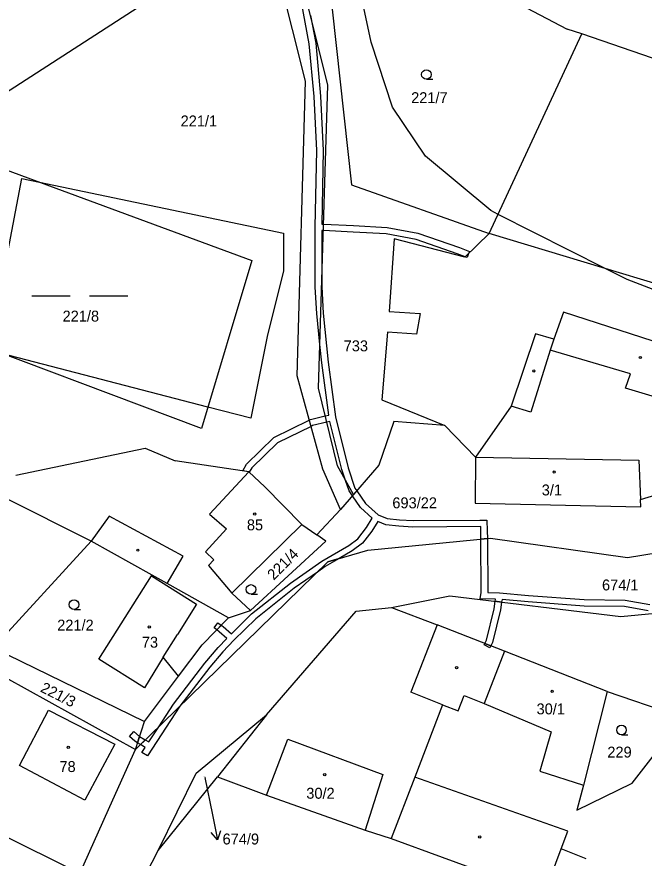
# Model space of a CAD drawing. Extents: x -747333 to -745433, y -1133152 to -1130600.
# Drawn here: x -746635.6 to -746537.7, y -1132143.1 to -1132011.9 of the extents above; entities that cross this region are included whole.
import ezdxf

# ---------------------------------------------------------------- set-up
doc = ezdxf.new("R2010")
doc.units = 0
for name, color, linetype in [('Vrstva 1', 7, 'Continuous'), ('Vrstva 16', 7, 'Continuous'), ('Vrstva 18', 7, 'Continuous'), ('Vrstva 19', 7, 'Continuous'), ('Vrstva 25', 7, 'Continuous'), ('Vrstva 3', 7, 'Continuous'), ('Vrstva 30', 7, 'Continuous'), ('Vrstva 37', 7, 'Continuous'), ('Vrstva 4', 7, 'Continuous'), ('Vrstva 52', 7, 'Continuous')]:
    doc.layers.add(name, color=color, linetype=linetype)

msp = doc.modelspace()

# ---------------------------------------------------------------- linework, layer by layer
at = {"layer": 'Vrstva 1'}
for p, q in [((-746599.39, -1132082.82), (-746610.83, -1132081.15)), ((-746596.87, -1132085.19), (-746599.39, -1132082.82)), ((-746591.11, -1132091.08), (-746596.87, -1132085.19)), ((-746625.72, -1132145.44), (-746659.43, -1132128.69))]:
    msp.add_line(p, q, dxfattribs=at)
for points in [[(-746587.02, -1132022.55), (-746593.75, -1131995.59)], [(-746588.16, -1131994.6), (-746583.35, -1132038.1)], [(-746596.68, -1131997.54), (-746655.89, -1132035.79)], [(-746590.52, -1132021.94), (-746596.68, -1131997.54)], [(-746563.47, -1132006.55), (-746549.71, -1132013.83)], [(-746547.41, -1132014.55), (-746549.71, -1132013.83)], [(-746561.87, -1132045.71), (-746547.41, -1132014.55)], [(-746517.52, -1132024.84), (-746547.41, -1132014.55)], [(-746591.81, -1132067.9), (-746590.52, -1132021.94)], [(-746588.49, -1132069.81), (-746587.02, -1132022.55)], [(-746641.62, -1132034.15), (-746598.91, -1132049.91)], [(-746583.35, -1132038.1), (-746561.87, -1132045.71)], [(-746561.87, -1132045.71), (-746565.66, -1132049.36), (-746576.68, -1132046.55), (-746577.49, -1132057.87)], [(-746532.26, -1132054.61), (-746561.87, -1132045.71)], [(-746598.91, -1132049.91), (-746606.74, -1132076.1)], [(-746577.49, -1132057.87), (-746572.66, -1132058.15), (-746573.2, -1132061.38), (-746577.72, -1132061.05)], [(-746550.3, -1132057.95), (-746551.82, -1132062.16)], [(-746532.75, -1132063.63), (-746550.3, -1132057.95)], [(-746606.74, -1132076.1), (-746649.06, -1132060.2)], [(-746577.72, -1132061.05), (-746578.6, -1132071.62), (-746568.79, -1132075.6)], [(-746554.68, -1132061.31), (-746558.47, -1132072.6)], [(-746551.82, -1132062.16), (-746554.68, -1132061.31)], [(-746587.84, -1132082.41), (-746591.81, -1132067.9)], [(-746585.55, -1132081.91), (-746588.49, -1132069.81)], [(-746558.47, -1132072.6), (-746564.02, -1132080.55)], [(-746576.74, -1132074.99), (-746579.07, -1132081.82)], [(-746568.79, -1132075.6), (-746576.74, -1132074.99)], [(-746568.79, -1132075.6), (-746564.02, -1132080.55)], [(-746635.72, -1132083.37), (-746615.53, -1132079.14)], [(-746615.53, -1132079.14), (-746610.83, -1132081.15)], [(-746564.02, -1132080.55), (-746564.09, -1132087.72)], [(-746538.28, -1132087.14), (-746514.69, -1132079.97)], [(-746585.09, -1132088.73), (-746587.84, -1132082.41)], [(-746583.05, -1132086.4), (-746585.55, -1132081.91)], [(-746579.07, -1132081.82), (-746583.05, -1132086.4)], [(-746623.94, -1132093.67), (-746637.54, -1132086.86)], [(-746583.05, -1132086.4), (-746585.09, -1132088.73)], [(-746538.22, -1132088.29), (-746538.28, -1132087.14)], [(-746588.76, -1132092.67), (-746585.09, -1132088.73)], [(-746564.09, -1132087.72), (-746538.22, -1132088.29)], [(-746591.11, -1132091.08), (-746602.03, -1132101.77)], [(-746591.11, -1132091.08), (-746588.76, -1132092.67)], [(-746587.37, -1132093.67), (-746588.76, -1132092.67)], [(-746623.94, -1132093.67), (-746639.26, -1132110.3)], [(-746614.46, -1132098.94), (-746623.94, -1132093.67)], [(-746599.1, -1132104.47), (-746587.37, -1132093.67)], [(-746580.81, -1132095.03), (-746561.68, -1132093.18)], [(-746561.68, -1132093.18), (-746540.32, -1132096.18)], [(-746540.32, -1132096.18), (-746525.66, -1132093.79)], [(-746587.06, -1132096.88), (-746580.81, -1132095.03)], [(-746617.06, -1132126.14), (-746587.06, -1132096.88)], [(-746622.78, -1132112.05), (-746614.54, -1132099.07)], [(-746614.54, -1132099.07), (-746614.46, -1132098.94)], [(-746612.12, -1132100.24), (-746614.46, -1132098.94)], [(-746602.53, -1132105.58), (-746612.12, -1132100.24)], [(-746602.03, -1132101.77), (-746599.1, -1132104.47)], [(-746577.11, -1132104.01), (-746568.02, -1132102.18)], [(-746568.02, -1132102.18), (-746541.34, -1132105.39)], [(-746602.53, -1132105.58), (-746599.1, -1132104.47)], [(-746596.59, -1132120.74), (-746582.65, -1132104.57)], [(-746582.65, -1132104.57), (-746577.11, -1132104.01)], [(-746577.11, -1132104.01), (-746569.99, -1132106.68)], [(-746541.34, -1132105.39), (-746522.96, -1132103.62)], [(-746606.66, -1132109.79), (-746602.53, -1132105.58)], [(-746559.47, -1132110.81), (-746569.99, -1132106.68)], [(-746610.34, -1132114.69), (-746606.66, -1132109.79)], [(-746639.26, -1132110.3), (-746615.65, -1132121.76)], [(-746559.47, -1132110.81), (-746562.67, -1132118.96)], [(-746543.47, -1132117.1), (-746559.47, -1132110.81)], [(-746615.64, -1132116.49), (-746622.78, -1132112.05)], [(-746612.7, -1132111.76), (-746615.64, -1132116.49)], [(-746610.34, -1132114.69), (-746612.7, -1132111.76)], [(-746640.76, -1132113.05), (-746617.06, -1132126.14)], [(-746615.65, -1132121.76), (-746610.34, -1132114.69)], [(-746566.72, -1132120.11), (-746565.79, -1132117.73)], [(-746565.79, -1132117.73), (-746562.67, -1132118.96)], [(-746543.47, -1132117.1), (-746547.18, -1132131.68)], [(-746543.47, -1132117.1), (-746533.15, -1132120.64)], [(-746569.14, -1132119.16), (-746573.49, -1132130.45)], [(-746569.14, -1132119.16), (-746566.72, -1132120.11)], [(-746617.06, -1132126.14), (-746615.65, -1132121.76)], [(-746607.56, -1132129.82), (-746596.59, -1132120.74)], [(-746596.59, -1132120.74), (-746604.23, -1132130.37)], [(-746620.55, -1132133.99), (-746617.06, -1132126.14)], [(-746539.58, -1132131.37), (-746535.92, -1132126.71)], [(-746613.53, -1132141.89), (-746607.56, -1132129.82)], [(-746613.53, -1132141.89), (-746604.23, -1132130.37)], [(-746604.23, -1132130.37), (-746596.59, -1132133.25)], [(-746573.49, -1132130.45), (-746577.16, -1132139.99)], [(-746548.21, -1132135.57), (-746539.58, -1132131.37)], [(-746547.18, -1132131.68), (-746548.21, -1132135.57)], [(-746596.59, -1132133.25), (-746581.21, -1132138.68)], [(-746625.72, -1132145.44), (-746620.55, -1132133.99)], [(-746581.21, -1132138.68), (-746577.16, -1132139.99)], [(-746577.16, -1132139.99), (-746553.33, -1132148.74)], [(-746627.53, -1132169.14), (-746613.53, -1132141.89)]]:
    msp.add_lwpolyline(points, dxfattribs=at)
at = {"layer": 'Vrstva 16'}
msp.add_line((-746603.779563, -1132138.787697), (-746604.256924, -1132140.21059), dxfattribs=at)
for points in [[(-746606.23, -1132130.48), (-746605.05, -1132136.29)], [(-746605.05, -1132136.29), (-746604.256924, -1132140.21059), (-746605.249784, -1132139.0851)]]:
    msp.add_lwpolyline(points, dxfattribs=at)
at = {"layer": 'Vrstva 25'}
for p, q in [((-746571.67, -1132021.66), (-746570.67, -1132021.66)), ((-746633.23, -1132055.42), (-746627.23, -1132055.42)), ((-746624.23, -1132055.42), (-746618.23, -1132055.42)), ((-746599.02, -1132101.93), (-746598.02, -1132101.93)), ((-746626.63, -1132104.29), (-746625.63, -1132104.29)), ((-746541.24, -1132123.84), (-746540.24, -1132123.84))]:
    msp.add_line(p, q, dxfattribs=at)
for centre, radius in [((-746571.67, -1132020.91), 0.75), ((-746538.29, -1132065.02), 0.174503), ((-746554.91, -1132067.11), 0.174503), ((-746551.74, -1132082.88), 0.174503), ((-746598.45, -1132089.43), 0.174503), ((-746616.68, -1132095.06), 0.174503), ((-746599.02, -1132101.18), 0.75), ((-746626.63, -1132103.54), 0.75), ((-746614.9, -1132107.03), 0.174503), ((-746566.96, -1132113.37), 0.174503), ((-746552.06, -1132117.05), 0.174503), ((-746541.24, -1132123.09), 0.75), ((-746627.52, -1132125.8), 0.174503), ((-746587.52, -1132130.04), 0.174503), ((-746563.35, -1132139.75), 0.174503)]:
    msp.add_circle(centre, radius, dxfattribs=at)
at = {"layer": 'Vrstva 3'}
for points in [[(-746564.02, -1132080.55), (-746564.09, -1132087.72)], [(-746564.02, -1132080.55), (-746538.53, -1132081.03)], [(-746538.53, -1132081.03), (-746538.28, -1132087.14)], [(-746599.39, -1132082.82), (-746605.49, -1132089.45)], [(-746596.87, -1132085.19), (-746599.39, -1132082.82)], [(-746591.11, -1132091.08), (-746596.87, -1132085.19)], [(-746538.22, -1132088.29), (-746538.28, -1132087.14)], [(-746564.09, -1132087.72), (-746538.22, -1132088.29)], [(-746605.49, -1132089.45), (-746602.86, -1132091.75)], [(-746591.11, -1132091.08), (-746602.03, -1132101.77)], [(-746602.86, -1132091.75), (-746606.14, -1132095.3)], [(-746606.14, -1132095.3), (-746604.8, -1132096.54)], [(-746604.8, -1132096.54), (-746605.63, -1132097.45)], [(-746605.63, -1132097.45), (-746602.03, -1132101.77)], [(-746622.78, -1132112.05), (-746614.54, -1132099.07)], [(-746614.54, -1132099.07), (-746607.55, -1132103.47)], [(-746607.55, -1132103.47), (-746610.49, -1132108.2)], [(-746612.7, -1132111.76), (-746610.49, -1132108.2)], [(-746559.47, -1132110.81), (-746562.67, -1132118.96)], [(-746543.47, -1132117.1), (-746559.47, -1132110.81)], [(-746615.64, -1132116.49), (-746622.78, -1132112.05)], [(-746612.7, -1132111.76), (-746615.64, -1132116.49)], [(-746543.47, -1132117.1), (-746547.18, -1132131.68)], [(-746562.67, -1132118.96), (-746552.2, -1132123.39)], [(-746635.14, -1132128.6), (-746630.61, -1132120)], [(-746630.61, -1132120), (-746620.25, -1132125.3)], [(-746552.2, -1132123.39), (-746553.97, -1132129.48)], [(-746620.25, -1132125.3), (-746624.93, -1132134.05)], [(-746596.59, -1132133.25), (-746593.27, -1132124.5)], [(-746593.27, -1132124.5), (-746578.44, -1132130.04)], [(-746624.93, -1132134.05), (-746635.14, -1132128.6)], [(-746553.97, -1132129.48), (-746547.18, -1132131.68)], [(-746578.44, -1132130.04), (-746581.21, -1132138.68)], [(-746596.59, -1132133.25), (-746581.21, -1132138.68)]]:
    msp.add_lwpolyline(points, dxfattribs=at)
at = {"layer": 'Vrstva 30'}
for points in [[(-746589.93, -1132016.14), (-746591.44, -1132007.92)], [(-746589.73, -1132011.7), (-746588.93, -1132016)], [(-746589.17, -1132024.35), (-746589.93, -1132016.14)], [(-746588.93, -1132016), (-746588.17, -1132024.29)], [(-746588.78, -1132032.77), (-746589.17, -1132024.35)], [(-746588.17, -1132024.29), (-746587.78, -1132032.77)], [(-746589, -1132044.68), (-746588.78, -1132032.77)], [(-746587.78, -1132032.77), (-746587.99, -1132044.22)], [(-746587.99, -1132044.22), (-746587.69, -1132044.24)], [(-746587.69, -1132044.24), (-746583.05, -1132044.47)], [(-746589, -1132054.04), (-746589, -1132044.68)], [(-746587.73, -1132045.23), (-746588, -1132045.22)], [(-746588, -1132045.22), (-746588, -1132054.02)], [(-746583.11, -1132045.47), (-746587.73, -1132045.23)], [(-746577.93, -1132045.76), (-746583.11, -1132045.47)], [(-746583.05, -1132044.47), (-746577.81, -1132044.76)], [(-746577.81, -1132044.76), (-746572.99, -1132045.66)], [(-746572.99, -1132045.66), (-746566.52, -1132047.9)], [(-746573.25, -1132046.64), (-746577.93, -1132045.76)], [(-746566.86, -1132048.84), (-746573.25, -1132046.64)], [(-746566.52, -1132047.9), (-746564.97, -1132048.49)], [(-746565.62, -1132049.32), (-746566.86, -1132048.84)], [(-746565.09, -1132048.81), (-746565.62, -1132049.32)], [(-746565.62, -1132049.32), (-746565.09, -1132048.81)], [(-746565.33, -1132049.43), (-746565.62, -1132049.32)], [(-746565.09, -1132048.81), (-746565.33, -1132049.43)], [(-746564.97, -1132048.49), (-746565.09, -1132048.81)], [(-746588.76, -1132058.19), (-746589, -1132054.04)], [(-746588, -1132054.02), (-746587.76, -1132058.11)], [(-746588.28, -1132062.98), (-746588.76, -1132058.19)], [(-746587.76, -1132058.11), (-746586.99, -1132065.75)], [(-746587.99, -1132065.87), (-746588.28, -1132062.98)], [(-746586.9, -1132074), (-746587.99, -1132065.87)], [(-746586.99, -1132065.75), (-746585.85, -1132074.29)], [(-746589.75, -1132074.69), (-746587.44, -1132074.13)], [(-746587.44, -1132074.13), (-746586.9, -1132074)], [(-746585.85, -1132074.29), (-746583.89, -1132082.2)], [(-746595.47, -1132077.48), (-746589.93, -1132074.77)], [(-746589.66, -1132075.76), (-746594.89, -1132078.3)], [(-746589.93, -1132074.77), (-746589.75, -1132074.69)], [(-746589.41, -1132075.63), (-746589.66, -1132075.76)], [(-746587.2, -1132075.1), (-746589.41, -1132075.63)], [(-746586.71, -1132074.99), (-746587.2, -1132075.1)], [(-746584.85, -1132082.48), (-746586.71, -1132074.99)], [(-746600.31, -1132082.69), (-746599.72, -1132081.63), (-746595.47, -1132077.48)], [(-746594.89, -1132078.3), (-746598.92, -1132082.23)], [(-746598.92, -1132082.23), (-746599.3, -1132082.91), (-746599.39, -1132082.82)], [(-746583.89, -1132082.2), (-746582.83, -1132085.37)], [(-746599.39, -1132082.82), (-746600.31, -1132082.69)], [(-746584.27, -1132084.21), (-746584.85, -1132082.48)], [(-746583.73, -1132085.82), (-746584.27, -1132084.21)], [(-746583.21, -1132086.58), (-746583.73, -1132085.82)], [(-746582.83, -1132085.37), (-746582.53, -1132085.8)], [(-746582.53, -1132085.8), (-746581.18, -1132087.77)], [(-746581.94, -1132088.43), (-746583.21, -1132086.58)], [(-746580.12, -1132090.06), (-746581.94, -1132088.43)], [(-746581.18, -1132087.77), (-746579.2, -1132089.53)], [(-746581, -1132091.52), (-746580.12, -1132090.06)], [(-746579.2, -1132089.53), (-746577.77, -1132090.12)], [(-746577.77, -1132090.12), (-746575.88, -1132090.33)], [(-746582.37, -1132093.27), (-746581, -1132091.52)], [(-746579.26, -1132090.59), (-746580.18, -1132092.09)], [(-746578.02, -1132091.1), (-746579.26, -1132090.59)], [(-746575.98, -1132091.33), (-746578.02, -1132091.1)], [(-746573.8, -1132091.45), (-746575.98, -1132091.33)], [(-746575.88, -1132090.33), (-746573.76, -1132090.45)], [(-746563.2, -1132091.36), (-746573.8, -1132091.45)], [(-746573.76, -1132090.45), (-746563.32, -1132090.36)], [(-746563.32, -1132090.36), (-746562.22, -1132090.39)], [(-746563.17, -1132092.08), (-746563.2, -1132091.36)], [(-746562.22, -1132090.39), (-746562.17, -1132092.06)], [(-746580.18, -1132092.09), (-746581.65, -1132093.99)], [(-746563.16, -1132093.32), (-746563.17, -1132092.08)], [(-746562.17, -1132092.06), (-746562.16, -1132093.23)], [(-746583.79, -1132094.34), (-746582.37, -1132093.27)], [(-746581.65, -1132093.99), (-746583.23, -1132095.18)], [(-746562.16, -1132093.23), (-746563.16, -1132093.32)], [(-746563.16, -1132093.32), (-746562.16, -1132093.23)], [(-746563.11, -1132101.66), (-746563.16, -1132093.32)], [(-746562.16, -1132093.23), (-746562.11, -1132101.67)], [(-746587.99, -1132096.75), (-746583.79, -1132094.34)], [(-746583.23, -1132095.18), (-746585.29, -1132096.36)], [(-746592.88, -1132100.2), (-746587.99, -1132096.75)], [(-746585.29, -1132096.36), (-746587.45, -1132097.59)], [(-746585.29, -1132096.36), (-746587.06, -1132096.88)], [(-746587.06, -1132096.88), (-746585.29, -1132096.36)], [(-746587.06, -1132096.88), (-746588.68, -1132098.46)], [(-746588.68, -1132098.46), (-746587.06, -1132096.88)], [(-746587.45, -1132097.59), (-746588.68, -1132098.46)], [(-746588.68, -1132098.46), (-746592.28, -1132101)], [(-746598.94, -1132104.98), (-746592.88, -1132100.2)], [(-746592.28, -1132101), (-746598.28, -1132105.74)], [(-746563.31, -1132102.63), (-746563.11, -1132101.66)], [(-746562.11, -1132101.67), (-746560.29, -1132101.7)], [(-746560.29, -1132101.7), (-746555.74, -1132102.11)], [(-746555.74, -1132102.11), (-746547.05, -1132102.77)], [(-746560.89, -1132102.69), (-746563.31, -1132102.63)], [(-746561.11, -1132104.18), (-746560.94, -1132103.03)], [(-746560.94, -1132103.03), (-746560.89, -1132102.69)], [(-746560.94, -1132103.03), (-746559.95, -1132103.15)], [(-746559.95, -1132103.15), (-746560.94, -1132103.03)], [(-746559.95, -1132103.15), (-746560.13, -1132104.37)], [(-746559.88, -1132102.74), (-746559.95, -1132103.15)], [(-746555.82, -1132103.11), (-746559.88, -1132102.74)], [(-746547.09, -1132103.77), (-746555.82, -1132103.11)], [(-746547.05, -1132102.77), (-746540.67, -1132102.84)], [(-746540.67, -1132102.84), (-746536.83, -1132103.54)], [(-746562.28, -1132109.09), (-746561.11, -1132104.18)], [(-746560.13, -1132104.37), (-746561.34, -1132109.45)], [(-746540.76, -1132103.84), (-746547.09, -1132103.77)], [(-746537.07, -1132104.52), (-746540.76, -1132103.84)], [(-746602.09, -1132108.08), (-746598.94, -1132104.98)], [(-746598.28, -1132105.74), (-746601.71, -1132109.11)], [(-746604.77, -1132107.18), (-746604.18, -1132106.37)], [(-746604.38, -1132107.46), (-746604.77, -1132107.18)], [(-746604.38, -1132107.46), (-746603.67, -1132106.74)], [(-746603.67, -1132106.74), (-746604.38, -1132107.46)], [(-746604.18, -1132106.37), (-746603.67, -1132106.74)], [(-746603.67, -1132106.74), (-746603.35, -1132106.98)], [(-746603.35, -1132106.98), (-746602.09, -1132108.08)], [(-746603.97, -1132107.76), (-746604.38, -1132107.46)], [(-746602.79, -1132108.8), (-746603.97, -1132107.76)], [(-746604.17, -1132110.25), (-746602.79, -1132108.8)], [(-746601.71, -1132109.11), (-746603.43, -1132110.91)], [(-746562.68, -1132109.82), (-746562.56, -1132109.6)], [(-746561.8, -1132110.3), (-746562.68, -1132109.82)], [(-746562.56, -1132109.6), (-746562.28, -1132109.09)], [(-746561.62, -1132109.97), (-746562.56, -1132109.6)], [(-746562.56, -1132109.6), (-746561.62, -1132109.97)], [(-746561.62, -1132109.97), (-746561.8, -1132110.3)], [(-746561.34, -1132109.45), (-746561.62, -1132109.97)], [(-746606.24, -1132112.67), (-746604.17, -1132110.25)], [(-746603.43, -1132110.91), (-746605.46, -1132113.29)], [(-746611.12, -1132119.06), (-746606.24, -1132112.67)], [(-746605.46, -1132113.29), (-746610.1, -1132119.35)], [(-746613.41, -1132122.58), (-746611.12, -1132119.06)], [(-746610.1, -1132119.35), (-746615.19, -1132127.13)], [(-746610.1, -1132119.35), (-746613.41, -1132122.58)], [(-746613.41, -1132122.58), (-746610.1, -1132119.35)], [(-746614.95, -1132124.95), (-746613.41, -1132122.58)], [(-746617.97, -1132124.09), (-746617.32, -1132123.34)], [(-746617.13, -1132124.82), (-746617.97, -1132124.09)], [(-746617.32, -1132123.34), (-746616.4, -1132124.1)], [(-746616.72, -1132125.07), (-746616.4, -1132124.1)], [(-746616.4, -1132124.1), (-746616.72, -1132125.07)], [(-746616.4, -1132124.1), (-746615.51, -1132124.63)], [(-746616.72, -1132125.07), (-746617.13, -1132124.82)], [(-746616.25, -1132125.35), (-746616.72, -1132125.07)], [(-746615.51, -1132124.63), (-746616.25, -1132125.35)], [(-746616.25, -1132125.35), (-746615.51, -1132124.63)], [(-746615.51, -1132125.8), (-746616.25, -1132125.35)], [(-746615.51, -1132124.63), (-746614.95, -1132124.95)], [(-746616.03, -1132126.59), (-746615.51, -1132125.8)], [(-746615.19, -1132127.13), (-746616.03, -1132126.59)]]:
    msp.add_lwpolyline(points, dxfattribs=at)
at = {"layer": 'Vrstva 37'}
for centre in [(-746551.74, -1132082.88), (-746598.45, -1132089.43), (-746614.9, -1132107.03), (-746552.06, -1132117.05), (-746627.52, -1132125.8), (-746587.52, -1132130.04)]:
    msp.add_circle(centre, 0.174503, dxfattribs=at)
at = {"layer": 'Vrstva 4'}
for p, q in [((-746599.39, -1132082.82), (-746605.49, -1132089.45)), ((-746605.49, -1132089.45), (-746602.86, -1132091.75)), ((-746602.86, -1132091.75), (-746606.14, -1132095.3)), ((-746606.14, -1132095.3), (-746604.8, -1132096.54)), ((-746604.8, -1132096.54), (-746605.63, -1132097.45)), ((-746605.63, -1132097.45), (-746602.03, -1132101.77))]:
    msp.add_line(p, q, dxfattribs=at)
for points in [[(-746551.82, -1132062.16), (-746552.36, -1132063.88)], [(-746552.36, -1132063.88), (-746555.38, -1132073.53)], [(-746539.82, -1132067.57), (-746552.36, -1132063.88)], [(-746540.61, -1132069.81), (-746539.82, -1132067.57)], [(-746535.43, -1132071.36), (-746540.61, -1132069.81)], [(-746555.38, -1132073.53), (-746558.47, -1132072.6)], [(-746564.02, -1132080.55), (-746538.53, -1132081.03)], [(-746538.53, -1132081.03), (-746538.28, -1132087.14)], [(-746621.16, -1132089.74), (-746623.94, -1132093.67)], [(-746609.59, -1132095.98), (-746621.16, -1132089.74)], [(-746612.12, -1132100.24), (-746609.59, -1132095.98)], [(-746614.54, -1132099.07), (-746607.55, -1132103.47)], [(-746607.55, -1132103.47), (-746610.49, -1132108.2)], [(-746569.99, -1132106.68), (-746574.12, -1132117.2)], [(-746612.7, -1132111.76), (-746610.49, -1132108.2)], [(-746569.14, -1132119.16), (-746574.12, -1132117.2)], [(-746562.67, -1132118.96), (-746552.2, -1132123.39)], [(-746635.14, -1132128.6), (-746630.61, -1132120)], [(-746630.61, -1132120), (-746620.25, -1132125.3)], [(-746552.2, -1132123.39), (-746553.97, -1132129.48)], [(-746620.25, -1132125.3), (-746624.93, -1132134.05)], [(-746596.59, -1132133.25), (-746593.27, -1132124.5)], [(-746593.27, -1132124.5), (-746578.44, -1132130.04)], [(-746624.93, -1132134.05), (-746635.14, -1132128.6)], [(-746553.97, -1132129.48), (-746547.18, -1132131.68)], [(-746578.44, -1132130.04), (-746581.21, -1132138.68)], [(-746549.62, -1132138.87), (-746573.49, -1132130.45)], [(-746550.66, -1132141.62), (-746549.62, -1132138.87)], [(-746553.33, -1132148.74), (-746550.66, -1132141.62)], [(-746546.74, -1132143.19), (-746550.66, -1132141.62)]]:
    msp.add_lwpolyline(points, dxfattribs=at)
at = {"layer": 'Vrstva 52'}
for points in [[(-746571.81, -1132033.63), (-746576.94, -1132026), (-746580.31, -1132015.87), (-746583.66, -1132000), (-746584.41, -1131996.41), (-746586.69, -1131985.63), (-746587.17, -1131984.04), (-746587.49, -1131982.99), (-746588.03, -1131981.23), (-746594.14, -1131961.3), (-746600.75, -1131939.75), (-746610.91, -1131918.77), (-746614.38, -1131911.62), (-746616.5, -1131909.13), (-746616.87, -1131906.5), (-746618.63, -1131904), (-746622.62, -1131897.75), (-746630.06, -1131886.12), (-746637.28, -1131877.8)], [(-746438.31, -1132090.25), (-746447.63, -1132090.8), (-746452.17, -1132091.07), (-746452.91, -1132091.11), (-746453.19, -1132091.13), (-746473.32, -1132088.39), (-746475.12, -1132088.15), (-746475.31, -1132088.12), (-746483.46, -1132084.59), (-746494.87, -1132079.63), (-746496.24, -1132078.84), (-746505.68, -1132073.4), (-746505.94, -1132073.25), (-746506.34, -1132072.97), (-746529.31, -1132057.12), (-746540.37, -1132052.87), (-746543.8, -1132051.14), (-746560.48, -1132042.71), (-746561.63, -1132042.13), (-746571.81, -1132033.63)], [(-746596.5, -1132061.75), (-746599.06, -1132074.5), (-746605.74, -1132072.76), (-746637.93, -1132064.38), (-746639.87, -1132063.87), (-746639.84, -1132063.67), (-746634.75, -1132037.12)], [(-746634.75, -1132037.12), (-746632.01, -1132037.7), (-746593.94, -1132045.63), (-746593.94, -1132051.5), (-746596.5, -1132061.75)]]:
    msp.add_lwpolyline(points, dxfattribs=at)

# ---------------------------------------------------------------- texts
at = {"layer": 'Vrstva 16'}
msp.add_text('674/9', height=1.7, dxfattribs=at).set_placement((-746603.46, -1132140.93))
at = {"layer": 'Vrstva 18'}
for s, height, p in [('221/7', 1.7, (-746574.05, -1132025.37)), ('221/1', 1.7, (-746610, -1132029)), ('221/8', 1.7, (-746628.41, -1132059.42)), ('733', 1.7, (-746584.571545, -1132064.06)), ('693/22', 1.7, (-746576.98, -1132088.53)), ('674/1', 1.7, (-746544.281385, -1132101.33)), ('221/2', 1.7, (-746629.25, -1132107.59)), ('229', 1.7, (-746543.45, -1132127.38)), ('674/9', 0.1, (-746606.420004, -1132130.48))]:
    msp.add_text(s, height=height, dxfattribs=at).set_placement(p)
for s, rotation, p in [('221/4', 45, (-746595.47, -1132099.84)), ('221/3', 333.43497, (-746632.012869, -1132117.058567))]:
    msp.add_text(s, height=1.7, rotation=rotation, dxfattribs=at).set_placement(p)
at = {"layer": 'Vrstva 19'}
for s, p in [('3/1', (-746553.68, -1132086.52)), ('85', (-746599.668358, -1132091.96)), ('73', (-746616.05, -1132110.25)), ('30/1', (-746554.49, -1132120.65)), ('78', (-746628.9, -1132129.64)), ('30/2', (-746590.4, -1132133.8))]:
    msp.add_text(s, height=1.7, dxfattribs=at).set_placement(p)

doc.saveas('drawing.dxf')
